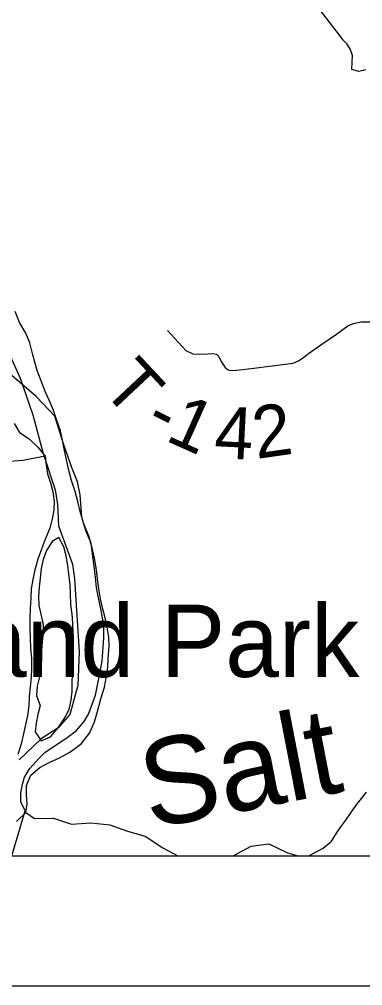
# Model space of a CAD drawing. Extents: x 0 to 34, y -4 to 22.
# Drawn here: x 3.907 to 4.172, y 14 to 14.744 of the extents above; entities that cross this region are included whole.
import ezdxf

# ---------------------------------------------------------------- set-up
doc = ezdxf.new("R2010")
doc.units = 0
for name, color, linetype in [('GM_X_Major_River', 7, 'Continuous'), ('GM_X_Minor_River', 7, 'Continuous'), ('GM_X_Minor_River_Text', 7, 'Continuous'), ('GM_X_Section', 7, 'Continuous'), ('GM_X_Township', 7, 'Continuous'), ('GM_X_Township_Road', 7, 'Continuous'), ('GM_X_Township_Road_Text', 7, 'Continuous'), ('GM_X_Unincorporated_Text', 7, 'Continuous'), ('SH_Data', 7, 'Continuous'), ('SN_P_Text', 7, 'Continuous')]:
    doc.layers.add(name, color=color, linetype=linetype)

msp = doc.modelspace()

# ---------------------------------------------------------------- linework, layer by layer
at = {"layer": 'GM_X_Major_River'}
for points in [[(3.90507, 14.12637), (3.91215, 14.1332), (3.91334, 14.13988), (3.91267, 14.14685), (3.9128, 14.15408), (3.91615, 14.16205), (3.92295, 14.16808), (3.93024, 14.1717), (3.93807, 14.1753), (3.94618, 14.1797), (3.95486, 14.18623), (3.96116, 14.19442), (3.96507, 14.20318), (3.96735, 14.21118), (3.96994, 14.22077), (3.97277, 14.22982), (3.97426, 14.2381), (3.9752, 14.24531), (3.97558, 14.252), (3.97628, 14.26109), (3.97615, 14.26833), (3.97468, 14.27612), (3.97295, 14.28419), (3.9712, 14.29092), (3.96972, 14.29791), (3.96852, 14.30543), (3.96732, 14.31322), (3.96664, 14.3202), (3.96493, 14.32907), (3.96344, 14.33579), (3.96169, 14.34252), (3.9586, 14.34954), (3.95633, 14.35708), (3.95407, 14.36516), (3.95233, 14.37269), (3.95006, 14.3805), (3.94727, 14.38886), (3.94552, 14.39586), (3.94354, 14.40473), (3.94182, 14.41334), (3.94033, 14.42006), (3.93885, 14.42705), (3.93605, 14.43514), (3.93326, 14.44349), (3.93018, 14.45078), (3.92709, 14.45754), (3.92453, 14.46428), (3.92121, 14.47291), (3.91919, 14.47992), (3.91744, 14.48664), (3.91518, 14.49499), (3.9121, 14.50228), (3.90743, 14.51067), (3.9041, 14.51904)], [(3.90309, 14.43281), (3.90725, 14.42577), (3.91466, 14.42108), (3.9215, 14.41452), (3.927, 14.40772), (3.92794, 14.40074), (3.92889, 14.39403), (3.93117, 14.38702), (3.93293, 14.38029), (3.93413, 14.37277), (3.93374, 14.36608), (3.93255, 14.35941), (3.93055, 14.35221), (3.92746, 14.34423), (3.92437, 14.33599), (3.92155, 14.32828), (3.919, 14.32002), (3.91753, 14.31282), (3.91633, 14.30561), (3.91594, 14.29865), (3.91552, 14.29036), (3.91539, 14.28286), (3.91524, 14.27483), (3.91565, 14.26786), (3.91578, 14.26009), (3.91643, 14.25177), (3.91657, 14.24454), (3.91618, 14.23758), (3.9155, 14.22983), (3.91483, 14.22261), (3.91444, 14.21538), (3.9135, 14.2079), (3.91175, 14.1999), (3.91002, 14.19297), (3.90856, 14.1863), (3.906, 14.17805)], [(3.92328, 14.21575), (3.92154, 14.20882), (3.92009, 14.20215), (3.91943, 14.19547), (3.92412, 14.18842), (3.93114, 14.1915), (3.93715, 14.19862), (3.94183, 14.2055), (3.94543, 14.21266), (3.94717, 14.21986), (3.94783, 14.22654), (3.94797, 14.23457), (3.94836, 14.24153), (3.94877, 14.24902), (3.94862, 14.25599), (3.94849, 14.26349), (3.94863, 14.27125), (3.9485, 14.27902), (3.94783, 14.286), (3.94689, 14.29325), (3.94651, 14.30183), (3.94636, 14.30879), (3.94517, 14.31685), (3.94449, 14.32356), (3.94328, 14.33081), (3.94153, 14.33781), (3.93765, 14.34512)], [(3.93765, 14.34512), (3.93251, 14.342), (3.9281, 14.33512), (3.92557, 14.3282), (3.92411, 14.32126), (3.92317, 14.31378), (3.92251, 14.30683), (3.92185, 14.29988), (3.92225, 14.29264), (3.92374, 14.28592), (3.92547, 14.27812), (3.92562, 14.27142), (3.92469, 14.26474), (3.92431, 14.25805), (3.92418, 14.25109), (3.92379, 14.2444), (3.9226, 14.23773), (3.92087, 14.23053), (3.92046, 14.22304), (3.92328, 14.21575)]]:
    msp.add_lwpolyline(points, dxfattribs=at)
at = {"layer": 'GM_X_Minor_River'}
for points in [[(3.95256, 14.91051), (3.9627, 14.89336), (3.97635, 14.88401), (3.99187, 14.87626), (4.00631, 14.8677), (4.02076, 14.86236), (4.03441, 14.85942), (4.04779, 14.84552), (4.05608, 14.83188), (4.06197, 14.81825), (4.07161, 14.80302), (4.08312, 14.78911), (4.09676, 14.78003), (4.11086, 14.77281), (4.12438, 14.76853), (4.13552, 14.75517), (4.1456, 14.7418), (4.15595, 14.72844), (4.15939, 14.72496)], [(4.17398, 14.70514), (4.16861, 14.70389), (4.16328, 14.70531), (4.16337, 14.71093), (4.16373, 14.716), (4.16194, 14.72111), (4.15939, 14.72496)], [(3.927, 14.40772), (3.91012, 14.4042), (3.89594, 14.4034)], [(4.17412, 14.14903), (4.17029, 14.14401), (4.16619, 14.13899)], [(4.16619, 14.13899), (4.16209, 14.13318), (4.15824, 14.12736), (4.15441, 14.12234), (4.15112, 14.11731), (4.14703, 14.1107)], [(3.91215, 14.1332), (3.91897, 14.12862), (3.93342, 14.12888), (3.94733, 14.12434), (3.96231, 14.12541), (3.97676, 14.1238), (3.9904, 14.11899), (4.00405, 14.11498), (4.01769, 14.10616), (4.02911, 14.1)], [(4.07193, 14.1), (4.08564, 14.1075), (4.09928, 14.1091), (4.11309, 14.10242), (4.12157, 14.1)], [(4.13013, 14.1), (4.1412, 14.10589), (4.14703, 14.1107)]]:
    msp.add_lwpolyline(points, dxfattribs=at)
at = {"layer": 'GM_X_Section'}
msp.add_lwpolyline([(3.90131, 14.1), (3.91178, 14.13465), (3.90845, 14.14164), (3.90832, 14.14831), (3.90952, 14.15522), (3.91123, 14.16052), (3.91509, 14.16684), (3.92218, 14.17497), (3.92681, 14.1794), (3.94411, 14.19105), (3.95088, 14.19625), (3.95715, 14.20332), (3.96047, 14.20912), (3.96583, 14.22368), (3.96848, 14.23643), (3.97088, 14.24971), (3.97231, 14.26781), (3.97224, 14.27741), (3.97007, 14.28892), (3.96765, 14.30123), (3.96669, 14.30659), (3.96556, 14.31674), (3.96258, 14.34053), (3.96082, 14.34617), (3.95624, 14.35692), (3.95526, 14.36121), (3.95399, 14.37776), (3.95206, 14.38794), (3.94774, 14.39816), (3.94144, 14.41641), (3.93441, 14.43842), (3.92005, 14.45363), (3.89594, 14.47439)], dxfattribs=at)
at = {"layer": 'GM_X_Township'}
for points in [[(3.88172, 14.52545), (3.90792, 14.4677), (3.91767, 14.43953), (3.92556, 14.40975), (3.93484, 14.38176), (3.93665, 14.37047), (3.93725, 14.354), (3.94819, 14.32456), (3.94978, 14.31323), (3.9532, 14.25691), (3.95224, 14.23107), (3.94608, 14.20875), (3.93711, 14.19845), (3.92411, 14.19005), (3.907, 14.17387)], [(3.87935, 14.1), (7.6703, 14.1)]]:
    msp.add_lwpolyline(points, dxfattribs=at)
at = {"layer": 'GM_X_Township_Road'}
msp.add_lwpolyline([(4.02122, 14.5043), (4.03533, 14.48905), (4.0408, 14.48655), (4.04498, 14.48626), (4.05237, 14.4864), (4.05616, 14.48669), (4.05885, 14.48621), (4.06081, 14.48434), (4.06269, 14.48055), (4.06451, 14.47733), (4.06619, 14.47503), (4.0684, 14.47388), (4.07156, 14.47349), (4.07675, 14.47417), (4.08558, 14.47517), (4.11802, 14.47935), (4.12205, 14.48093), (4.12632, 14.48391), (4.12983, 14.48674), (4.13942, 14.49346), (4.15147, 14.50152), (4.1602, 14.50805), (4.16443, 14.50987), (4.17009, 14.51102), (4.17825, 14.51112)], dxfattribs=at)
at = {"layer": 'SH_Data'}
for p, q in [((2.1, 14.1), (8.9, 14.1)), ((2, 14), (9, 14))]:
    msp.add_line(p, q, dxfattribs=at)
at = {"layer": 'SN_P_Text'}
msp.add_lwpolyline([(8.9, 14.1), (8.9, 20.9), (2.1, 20.9), (2.1, 14.1)], close=True, dxfattribs=at)

# ---------------------------------------------------------------- texts
at = {"layer": 'GM_X_Minor_River_Text'}
msp.add_text('Salt', height=0.066665, rotation=10.9672, dxfattribs=at).set_placement((4.0076, 14.12059))
at = {"layer": 'GM_X_Township_Road_Text'}
for s, rotation, p in [('T', 313.13598, (3.96941, 14.45927)), ('1', 335.89871, (4.01859, 14.42012)), ('2', 8.15659, (4.08968, 14.40546)), ('-', 333.50416, (4.00224, 14.42823)), ('4', 357.11491, (4.05669, 14.40631))]:
    msp.add_text(s, height=0.04, rotation=rotation, dxfattribs=at).set_placement(p)
at = {"layer": 'GM_X_Unincorporated_Text'}
msp.add_text('Loveland Park', height=0.0555556, rotation=0.00001, dxfattribs=at).set_placement((3.69398, 14.2377))

doc.saveas('drawing.dxf')
